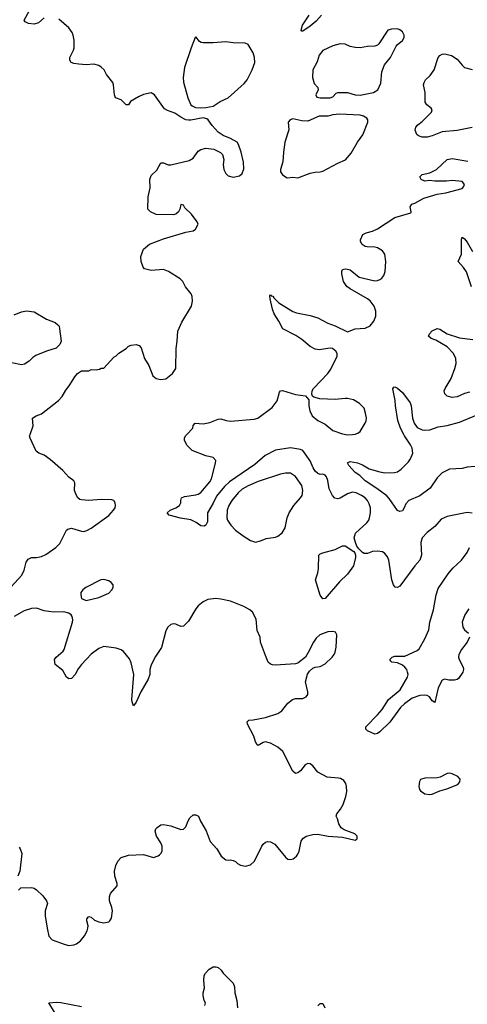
# Model space of a CAD drawing. Header units: inches. Extents: x 1449094 to 1618372, y 389908 to 534307.
# Tile 278 of 494: x 1575075 to 1578672, y 445419 to 453334. Entities that reach past the tile are written whole.
import ezdxf

# ---------------------------------------------------------------- set-up
doc = ezdxf.new("R2010")
doc.units = ezdxf.units.IN
doc.header["$MEASUREMENT"] = 0
doc.layers.add('B5474', color=7, linetype='Continuous')
doc.layers.add('B5475', color=7, linetype='Continuous')

msp = doc.modelspace()

# ---------------------------------------------------------------- linework, layer by layer
at = {"layer": 'B5474', "color": 5}
for points, elevation in [([(1575004.9, 448775.1), (1575092, 448870), (1575111.6, 448910), (1575127.3, 448972.7), (1575143.6, 448996.4), (1575170, 449010.4), (1575210, 449010.4), (1575250, 449018), (1575284.7, 449035.3), (1575365.2, 449090), (1575396.9, 449123.1), (1575449.6, 449230.4), (1575461.5, 449238.5), (1575490, 449247.3), (1575570, 449221.6), (1575590, 449220.5), (1575613.1, 449226.9), (1575650, 449247.7), (1575790, 449348.2), (1575829.4, 449390), (1575842, 449410), (1575844.5, 449430), (1575840.9, 449450), (1575830, 449469), (1575814.2, 449474.2), (1575730, 449476.2), (1575630, 449469.5), (1575570, 449473.2), (1575557.2, 449477.2), (1575542, 449490), (1575530, 449508), (1575515.3, 449550), (1575518, 449610), (1575510, 449626), (1575470, 449655.3), (1575422, 449710), (1575318.9, 449798.9), (1575270, 449834), (1575229.3, 449849.3), (1575206, 449866), (1575159, 449970), (1575154, 449990), (1575157.7, 450000)], 580), ([(1578710, 449366.3), (1578670, 449371.1), (1578510, 449339.7), (1578462, 449318), (1578410, 449259.7), (1578350, 449212.8), (1578310.3, 449170), (1578298, 449130), (1578303.7, 449030), (1578291.3, 448988.7), (1578250, 448944.5), (1578130, 448780.9), (1578110, 448769.4), (1578092.9, 448772.9), (1578079.3, 448790), (1578064.2, 448830), (1578040.3, 448990), (1578030, 449016.9), (1578010, 449044), (1577990, 449057.1), (1577950, 449062.9), (1577910, 449057.8), (1577870, 449042.6), (1577843.8, 449043.8), (1577830, 449049.8), (1577799.5, 449079.5), (1577783.1, 449103.1), (1577772, 449130), (1577763.9, 449170), (1577772.7, 449207.3), (1577864.7, 449290), (1577879.2, 449310), (1577886.2, 449330), (1577894.2, 449370), (1577894, 449410), (1577883.3, 449443.3), (1577869.1, 449469.1), (1577850, 449490.9), (1577821.6, 449510), (1577779.3, 449530), (1577750, 449535.6), (1577710, 449521.7), (1577650, 449488.7), (1577630, 449483.1), (1577608.2, 449488.2), (1577589.8, 449509.8), (1577561.4, 449561.4), (1577551, 449631), (1577539.7, 449659.7), (1577530, 449672), (1577510, 449679.5), (1577490, 449678), (1577470, 449685.6), (1577450, 449705.7), (1577432.5, 449732.5), (1577409, 449789), (1577350.8, 449870), (1577330, 449880.2), (1577250, 449891.7), (1577130, 449872.5), (1577046.4, 449830), (1576963, 449757), (1576760, 449620), (1576719.8, 449580.2), (1576656.1, 449503.9), (1576630, 449448), (1576584.9, 449370), (1576582.6, 449297.4), (1576570.3, 449269.7), (1576557.3, 449262.7), (1576530, 449265.6), (1576493.1, 449293.1), (1576450, 449313.7), (1576366.2, 449326.2), (1576275.3, 449350), (1576259, 449370), (1576284, 449390), (1576328.7, 449410), (1576359, 449430), (1576369, 449450), (1576369, 449470), (1576375.3, 449490), (1576400.1, 449499.9), (1576490, 449513.7), (1576510, 449520.4), (1576530, 449534.4), (1576601.3, 449618.7), (1576616.6, 449643.4), (1576646.9, 449770), (1576649.6, 449790), (1576630, 449814.5), (1576570, 449828.4), (1576461.2, 449870), (1576421.2, 449910), (1576399, 449950), (1576398, 449970), (1576408, 449990), (1576417.7, 450000)], 560), ([(1577695.5, 450000), (1577710, 449997.6), (1577749, 450000)], 560), ([(1578736.9, 449743.1), (1578670, 449737.6), (1578630, 449727.3), (1578530, 449719.7), (1578470, 449692.2), (1578428.8, 449650), (1578372.4, 449567.6), (1578290, 449507.2), (1578202, 449470), (1578177.3, 449442.7), (1578165.5, 449410), (1578150, 449386.6), (1578130, 449379.3), (1578110, 449389.2), (1578044.5, 449484.5), (1578025.1, 449505.1), (1577945.2, 449565.2), (1577850, 449627.6), (1577808.8, 449668.8), (1577770, 449693), (1577718.7, 449750), (1577709.3, 449770.7), (1577730, 449782), (1577790, 449770.4), (1577830, 449754.9), (1577882.4, 449722.4), (1577970, 449698.5), (1578010, 449692.4), (1578087.1, 449692.9), (1578110, 449699.5), (1578139.3, 449720.7), (1578199.7, 449780.3), (1578216.4, 449803.6), (1578232.9, 449850), (1578228.6, 449890), (1578216.1, 449916.1), (1578166.2, 449990), (1578161, 450000)], 540), ([(1578688.9, 448370), (1578670.2, 448329.8), (1578625.3, 448270), (1578603.9, 448230), (1578600.8, 448210), (1578605.3, 448190), (1578638, 448130), (1578642.6, 448110), (1578636.5, 448090), (1578601.3, 448038.7), (1578590.9, 448029.1), (1578570, 448023.7), (1578524.4, 448024.4), (1578490, 448031.8), (1578470, 448025.2), (1578437.5, 447962.5), (1578410, 447846), (1578390, 447859), (1578367.3, 447890), (1578350, 447900.4), (1578330, 447905.3), (1578290, 447900.7), (1578230, 447880.2), (1578166.2, 447833.8), (1578135.7, 447804.3), (1578050, 447686), (1577970, 447609.4), (1577950, 447595.1), (1577930, 447589.4), (1577870, 447618), (1577856, 447630), (1577856, 447650), (1577950, 447744.9), (1577987.3, 447790), (1578037.6, 447870), (1578132.6, 447947.4), (1578192.1, 448050), (1578195.3, 448070), (1578192, 448090), (1578184.7, 448110), (1578170, 448129.7), (1578150, 448145.1), (1578110, 448162.9), (1578066, 448170), (1578056.4, 448176.4), (1578049.1, 448190.9), (1578068, 448210), (1578090, 448218.8), (1578170, 448217.1), (1578270, 448262), (1578283.9, 448276.1), (1578330, 448358), (1578362.4, 448430), (1578371.7, 448490), (1578399.4, 448590), (1578421.8, 448710), (1578439, 448761), (1578519.4, 448880.6), (1578556.2, 448923.8), (1578625.3, 448990), (1578669.9, 449050.1), (1578689.9, 449090.1)], 560), ([(1575064, 446336), (1575084.7, 446355.3), (1575170, 446357.1), (1575190, 446352.4), (1575210, 446340.4), (1575260.5, 446290), (1575290.7, 446250), (1575297.3, 446230), (1575280.5, 446170), (1575278, 446130), (1575294.4, 446030), (1575310, 445966.8), (1575336.4, 445936.4), (1575439.2, 445899.2), (1575470, 445892.2), (1575510, 445895.8), (1575530, 445904.9), (1575562, 445930), (1575594, 445970), (1575617, 446010), (1575622, 446030), (1575623.7, 446050), (1575614, 446090), (1575614.6, 446105.4), (1575630, 446124.7), (1575650, 446118.8), (1575674.9, 446094.9), (1575710, 446080.5), (1575750, 446074.9), (1575790, 446080.5), (1575799.5, 446090), (1575811.1, 446110), (1575819.7, 446170), (1575816.2, 446196.2), (1575795.1, 446250), (1575796, 446284), (1575804, 446310), (1575859, 446370), (1575859, 446390), (1575839.3, 446450), (1575836, 446490), (1575846.3, 446533.7), (1575864, 446570), (1575890, 446598), (1575950, 446617.3), (1576070, 446622), (1576150, 446599.1), (1576187.7, 446612.3), (1576199.3, 446620.7), (1576209.6, 446630.4), (1576218.4, 446650), (1576219.6, 446690), (1576210, 446717.2), (1576172.7, 446770), (1576162.7, 446810), (1576169.5, 446830.5), (1576178.6, 446841.4), (1576210, 446860.7), (1576230, 446864), (1576290, 446853), (1576370, 446822.8), (1576390, 446826.8), (1576410, 446844.7), (1576427.5, 446892.5), (1576442.5, 446917.5), (1576470, 446941), (1576490, 446941), (1576510.8, 446930), (1576527.3, 446890), (1576572.5, 446812.5), (1576606.5, 446726.5), (1576658, 446670), (1576694.8, 446610), (1576730, 446580.7), (1576750, 446577.3), (1576770, 446580.7), (1576790, 446574.8), (1576807.7, 446567.7), (1576826, 446550), (1576850, 446536.3), (1576888.5, 446528.5), (1576930, 446539.1), (1576962.7, 446570), (1577019.3, 446690), (1577030, 446706), (1577050, 446722.8), (1577070, 446726.8), (1577090, 446724), (1577125.2, 446705.2), (1577210, 446601), (1577230, 446586.8), (1577250, 446584), (1577271.7, 446588.3), (1577299, 446610), (1577310, 446624.7), (1577321.2, 446650), (1577336, 446730), (1577349.5, 446750.5), (1577378, 446770), (1577430, 446784.9), (1577470, 446787.7), (1577554, 446770), (1577670, 446762), (1577770, 446738), (1577788, 446750), (1577788, 446770), (1577768, 446790), (1577682.5, 446822.5), (1577658.6, 446838.6), (1577639, 446870), (1577629, 446910), (1577619, 446930), (1577624, 446950), (1577652.6, 446987.4), (1577674.3, 447025.7), (1577696.9, 447090), (1577703, 447130), (1577701.6, 447170), (1577694.7, 447194.7), (1577678.4, 447218.4), (1577653.8, 447233.8), (1577637.2, 447237.2), (1577545.6, 447245.6), (1577470, 447285.6), (1577430, 447337), (1577410, 447351.5), (1577390, 447353.6), (1577370, 447344.5), (1577330, 447295.1), (1577310, 447279.5), (1577290, 447275.1), (1577270, 447293.2), (1577189.8, 447449.8), (1577150, 447484.7), (1577090, 447518.9), (1577050, 447527.8), (1577030, 447522.9), (1576990, 447499.3), (1576983.9, 447503.9), (1576970, 447528.7), (1576955.7, 447575.7), (1576906, 447670), (1576902.7, 447690), (1576916, 447704), (1576950, 447706), (1577050, 447724.2), (1577150, 447757), (1577182.5, 447777.5), (1577230, 447840.5), (1577266, 447870), (1577290, 447877), (1577350, 447878), (1577377.2, 447890), (1577389.3, 447910), (1577389.5, 447930), (1577371.6, 448010), (1577386.6, 448073.4), (1577403.3, 448096.7), (1577430, 448122), (1577450, 448130.4), (1577490, 448135.3), (1577530, 448155.3), (1577587.1, 448210), (1577602, 448230), (1577610.8, 448250), (1577617.2, 448290), (1577622, 448390), (1577611.4, 448411.4), (1577590, 448416.9), (1577550, 448413.5), (1577486.7, 448390), (1577458.5, 448361.5), (1577436, 448330), (1577394, 448246), (1577370.3, 448209.7), (1577310, 448162), (1577290, 448156.2), (1577130, 448144.7), (1577106.6, 448146.6), (1577090, 448152.3), (1577072.3, 448170), (1577050, 448222), (1577009.6, 448329.6), (1577006, 448370), (1576983.6, 448423.6), (1576974.2, 448514.2), (1576946, 448570), (1576925.2, 448590), (1576877.1, 448617.1), (1576770, 448658.4), (1576690, 448676.9), (1576650, 448680.5), (1576587.5, 448672.5), (1576550, 448654), (1576510, 448622), (1576490, 448598), (1576430, 448499.3), (1576390, 448459.3), (1576370, 448456), (1576330, 448474.5), (1576310, 448477), (1576290, 448471.8), (1576264.9, 448450), (1576250, 448422), (1576213.1, 448286.9), (1576165.1, 448214.9), (1576130, 448149), (1576119.5, 448110), (1576119.5, 448070), (1576107.8, 448032.2), (1576049, 447931), (1576010, 447848), (1575990, 447818), (1575977.2, 447850), (1575975.1, 447870), (1575992.4, 448070), (1575970, 448164), (1575956, 448196), (1575910, 448254), (1575890, 448269.3), (1575850, 448280.9), (1575750, 448294), (1575710, 448279.5), (1575650, 448232.3), (1575570.3, 448149.7), (1575544.8, 448115.2), (1575520.5, 448070), (1575490, 448039.3), (1575470, 448036), (1575450, 448049.2), (1575421.6, 448101.6), (1575359, 448150), (1575354, 448190), (1575368.7, 448210), (1575423.6, 448256.4), (1575432, 448270), (1575499.3, 448490), (1575501.2, 448510), (1575496.5, 448536.5), (1575488.7, 448550), (1575470, 448564), (1575430, 448575.1), (1575350, 448572.3), (1575310, 448576), (1575270, 448582.7), (1575210, 448602.7), (1575170, 448600.9), (1575110, 448582.9), (1575030, 448536.2)], 580), ([(1578683, 448597), (1578652.8, 448550), (1578631.7, 448490), (1578636.5, 448450), (1578650, 448430.4), (1578682.3, 448402.3)], 560), ([(1575070, 446681), (1575078.8, 446670), (1575090.7, 446630), (1575076.3, 446490), (1575058.8, 446450)], 580), ([(1576562, 445410), (1576568, 445430), (1576558, 445450), (1576549, 445490), (1576549.1, 445510.9), (1576559, 445550), (1576555.3, 445610), (1576558, 445650), (1576568.7, 445670), (1576597.5, 445702.5), (1576630, 445720.7), (1576650, 445720.7), (1576670, 445714.8), (1576694.6, 445694.6), (1576711, 445670), (1576791, 445590), (1576799.8, 445559.8), (1576802.8, 445510), (1576819.1, 445450), (1576825.5, 445390)], 560), ([(1575354.8, 445354.8), (1575308, 445432), (1575370, 445436.5), (1575406.2, 445433.8), (1575570, 445402.4)], 560), ([(1577470, 445406.4), (1577490, 445425.5), (1577510, 445424), (1577527, 445390)], 560)]:
    msp.add_lwpolyline(points, dxfattribs=dict(at, elevation=elevation))
for points, elevation in [([(1577210, 449689.6), (1577170, 449680.5), (1576990, 449620.6), (1576910, 449587.4), (1576861.3, 449558.7), (1576830, 449531.6), (1576779.8, 449470), (1576755, 449430), (1576741.6, 449390), (1576739.8, 449330), (1576745.4, 449310), (1576770.2, 449270), (1576810, 449229.1), (1576870, 449184.6), (1576930, 449148.2), (1576970, 449133.4), (1577010, 449144.9), (1577056.6, 449163.4), (1577130, 449175.3), (1577150, 449182.6), (1577183, 449210), (1577208.3, 449250), (1577223, 449330), (1577241.3, 449370), (1577276.4, 449430), (1577331.2, 449490), (1577344, 449510), (1577351, 449550), (1577342.4, 449590), (1577290, 449660.9), (1577250, 449689.6)], 580), ([(1577510, 448679), (1577490, 448708.7), (1577452.3, 448830), (1577471.3, 448888.7), (1577477.1, 448922.9), (1577478.4, 449030), (1577490, 449040.4), (1577510, 449048.7), (1577610, 449073.8), (1577670, 449104), (1577690, 449105.3), (1577760.1, 449060.1), (1577768.3, 449048.3), (1577774.5, 449030), (1577773.4, 449010), (1577756.9, 448943.1), (1577710, 448876.1), (1577645.6, 448814.4), (1577530, 448681.2)], 560), ([(1575750, 448834), (1575726.8, 448830), (1575606.8, 448770), (1575581, 448750), (1575566, 448730), (1575564.7, 448710), (1575570, 448682), (1575610, 448666), (1575710, 448688), (1575790, 448724.9), (1575816, 448750), (1575825.2, 448770), (1575825.2, 448790), (1575809.2, 448810), (1575790, 448823.7)], 580), ([(1578530, 447276), (1578510, 447275.1), (1578454.4, 447245.6), (1578430, 447238.4), (1578330, 447238), (1578294.8, 447225.2), (1578286.8, 447210), (1578282.8, 447170), (1578286.8, 447146.8), (1578295.3, 447135.3), (1578330.7, 447110.7), (1578370, 447105.5), (1578390, 447108), (1578450, 447134.8), (1578508, 447150), (1578595.1, 447184.9), (1578612.9, 447207.1), (1578614, 447230), (1578595.3, 447250), (1578550, 447272.3)], 580)]:
    msp.add_lwpolyline(points, close=True, dxfattribs=dict(at, elevation=elevation))
at = {"layer": 'B5475', "color": 5}
for points, elevation in [([(1575270.4, 453349.6), (1575226, 453310), (1575190, 453297), (1575144.8, 453304.8), (1575117.2, 453317.2), (1575109.2, 453330), (1575152.4, 453407.6)], 580), ([(1575157.7, 450000), (1575184, 450070), (1575178, 450130), (1575208, 450150), (1575250, 450166), (1575387.2, 450272.8), (1575415.6, 450304.4), (1575444.4, 450355.6), (1575473.2, 450390), (1575516.5, 450463.5), (1575538, 450490), (1575570, 450511.3), (1575630, 450512), (1575650, 450522), (1575690, 450518), (1575716.4, 450523.6), (1575730, 450532), (1575750, 450534), (1575830, 450622), (1575848.9, 450631.1), (1575870, 450652), (1575930, 450691.3), (1575948.7, 450710), (1575970, 450718.8), (1576010, 450724), (1576034.4, 450714.4), (1576050, 450696), (1576076.3, 450610), (1576113.1, 450553.1), (1576145.5, 450470), (1576170, 450450.7), (1576210, 450442), (1576250, 450448), (1576303.7, 450490), (1576329.5, 450530), (1576331.5, 450691.5), (1576340.5, 450750), (1576345.6, 450830), (1576377.7, 450902.3), (1576454.5, 451030), (1576463.7, 451070), (1576460.9, 451110), (1576452.7, 451130), (1576407.7, 451187.7), (1576385.2, 451230), (1576364, 451250), (1576270, 451309.3), (1576230, 451326), (1576130, 451317.2), (1576078, 451330), (1576065.6, 451345.6), (1576049.5, 451389.5), (1576049.4, 451430), (1576069.4, 451490), (1576118, 451530), (1576230, 451571.8), (1576410, 451624.7), (1576470, 451637.1), (1576486.6, 451650), (1576509.2, 451690), (1576501.2, 451710), (1576454, 451770), (1576402, 451822), (1576390, 451844), (1576370, 451848), (1576361.6, 451810), (1576350.4, 451790), (1576329.2, 451770.8), (1576310, 451765.7), (1576170, 451766.9), (1576125.6, 451790), (1576105.1, 451810), (1576106.6, 451910), (1576123.1, 451983.1), (1576121.2, 452050), (1576130, 452082), (1576175.5, 452124.5), (1576210, 452184.7), (1576230, 452182.8), (1576267.7, 452167.7), (1576290, 452167.7), (1576437.2, 452202.8), (1576470, 452221), (1576510, 452278), (1576530, 452291), (1576570, 452301), (1576633.7, 452293.7), (1576687.1, 452267.1), (1576704.7, 452250), (1576716, 452210), (1576710.8, 452170), (1576714.8, 452130), (1576730, 452098), (1576750, 452078.8), (1576790, 452067.7), (1576841.2, 452078.8), (1576863.1, 452096.9), (1576874.6, 452134.6), (1576874, 452190), (1576855.3, 452270), (1576834, 452330), (1576822, 452350), (1576770, 452379), (1576710, 452402), (1576670, 452428.7), (1576622.5, 452482.5), (1576590, 452529.2), (1576577.7, 452537.7), (1576550, 452545.1), (1576450, 452527), (1576430, 452525.1), (1576409.6, 452529.6), (1576370, 452549.5), (1576322, 452582), (1576263.2, 452603.2), (1576237.5, 452617.5), (1576157.2, 452730), (1576130, 452745.2), (1576070, 452732.3), (1576030, 452715.1), (1575963.8, 452676.2), (1575950, 452649.3), (1575930, 452649.4), (1575890, 452689.2), (1575844.7, 452704.7), (1575837.2, 452730), (1575829.6, 452809.6), (1575822, 452830), (1575773.3, 452893.3), (1575752.3, 452930), (1575730, 452952.3), (1575710, 452966), (1575670, 452976), (1575610, 452972), (1575550, 452976.2), (1575510, 452980.9), (1575488.7, 452990), (1575477.2, 453010), (1575477.2, 453030), (1575506.6, 453090), (1575511.2, 453108.8), (1575513.6, 453170), (1575505.1, 453210), (1575497, 453230), (1575469.7, 453269.7), (1575390, 453338.4)], 580), ([(1577501.3, 453370), (1577457.5, 453322.5), (1577410, 453281.7), (1577350, 453240.9), (1577342.5, 453242.5), (1577337.2, 453250), (1577346.6, 453290), (1577400.3, 453370)], 560), ([(1578710, 452468.2), (1578590, 452444), (1578470, 452431.3), (1578390, 452399.6), (1578350, 452389.6), (1578308, 452390), (1578279.5, 452399.5), (1578265.2, 452410), (1578253.6, 452446.4), (1578257.2, 452470), (1578274, 452490), (1578310, 452515.5), (1578385.1, 452590), (1578389.5, 452610), (1578382, 452622), (1578346, 452650), (1578332.7, 452670), (1578332.3, 452750), (1578319.5, 452810), (1578324.5, 452830), (1578337, 452850), (1578374.1, 452885.9), (1578405.1, 452930), (1578437, 453030), (1578450, 453047.3), (1578470, 453056.4), (1578490, 453058.4), (1578545.1, 453045.1), (1578590, 453016.3), (1578630, 452967.3), (1578650, 452950.7), (1578710, 452932.7)], 560), ([(1577749, 450000), (1577770, 450001.3), (1577791.1, 450008.9), (1577810, 450024.9), (1577850, 450090.8), (1577858.7, 450110), (1577860.5, 450130), (1577854.7, 450170), (1577842.4, 450210), (1577806.6, 450250), (1577757, 450277), (1577710, 450288.2), (1577690, 450289.7), (1577610, 450279.7), (1577485.4, 450285.4), (1577439, 450299), (1577428.7, 450308.7), (1577423.1, 450323.1), (1577425.2, 450350), (1577436, 450370), (1577552, 450490), (1577575.8, 450524.2), (1577624.7, 450630), (1577625.1, 450650), (1577614.7, 450670), (1577588.7, 450691.3), (1577570, 450692.8), (1577481, 450681), (1577450, 450686), (1577410, 450707.8), (1577342.5, 450762.5), (1577294, 450794), (1577189.7, 450849.7), (1577158, 450910), (1577119.5, 450970), (1577106, 451006), (1577087.3, 451090), (1577086, 451114), (1577090, 451122), (1577095.3, 451115.3), (1577110, 451110.8), (1577117.5, 451097.5), (1577158, 451058), (1577270, 450988.4), (1577298.3, 450978.3), (1577410, 450957.1), (1577470, 450938), (1577550, 450894.4), (1577610, 450874.3), (1577710, 450823.8), (1577769.8, 450850.2), (1577850, 450854.6), (1577890, 450872.4), (1577920.4, 450910), (1577935.5, 450950), (1577937.7, 450990), (1577924.5, 451030), (1577890, 451075.1), (1577870, 451091.1), (1577729.4, 451170), (1577702.7, 451190), (1577677, 451230), (1577663.7, 451290), (1577662.7, 451310), (1577670, 451324.7), (1577689.5, 451330.5), (1577710, 451327.7), (1577730, 451322), (1577803.2, 451263.2), (1577930, 451236), (1577950, 451237), (1577970, 451244.4), (1577984.6, 451255.4), (1578001.4, 451278.6), (1578011.5, 451310), (1578016.3, 451390), (1578008, 451450), (1577990, 451475.1), (1577950, 451499.7), (1577930, 451504.7), (1577867.3, 451507.3), (1577850, 451511.6), (1577825.9, 451525.9), (1577814, 451550), (1577814.5, 451565.5), (1577833.4, 451606.6), (1577858.9, 451621.1), (1577910, 451633.4), (1577950, 451651.7), (1578090, 451744.4), (1578218, 451782), (1578222, 451790), (1578214, 451830), (1578225.2, 451850), (1578250, 451858), (1578321.3, 451898.7), (1578430, 451931.7), (1578498, 451942), (1578630, 451978), (1578642, 451990), (1578648.7, 452010), (1578630, 452032.3), (1578550, 452041.6), (1578505.1, 452034.9), (1578410, 452035.1), (1578370, 452040.5), (1578330, 452036.9), (1578300.9, 452050), (1578289.4, 452070), (1578308.7, 452090), (1578370, 452102.4), (1578423.7, 452130), (1578510, 452210.6), (1578550, 452218), (1578675.6, 452195.6)], 560), ([(1578706.6, 451186.6), (1578666.1, 451306.1), (1578641.6, 451341.6), (1578598, 451390), (1578626.4, 451450), (1578624.2, 451570), (1578630, 451586), (1578650, 451572.7), (1578670, 451546), (1578712.8, 451470)], 540), ([(1575030, 450960.7), (1575090, 450984.9), (1575130, 450994), (1575190, 450985.5), (1575290, 450925.5), (1575358.8, 450898.8), (1575381.4, 450881.4), (1575390.8, 450870), (1575394.8, 450850), (1575406.8, 450750), (1575396.8, 450723.2), (1575367.1, 450692.9), (1575290, 450669.2), (1575205.2, 450634.8), (1575181.1, 450618.9), (1575150.4, 450589.6), (1575114, 450566), (1575090, 450560.7), (1575010, 450576.9)], 580), ([(1578690, 450339.8), (1578650, 450328.7), (1578590, 450303.5), (1578550, 450296.9), (1578510, 450307.3), (1578490, 450325.2), (1578486.6, 450350), (1578494.5, 450370), (1578541.6, 450450), (1578571.3, 450530), (1578581.7, 450570), (1578581, 450610), (1578561.5, 450650), (1578510, 450704.7), (1578418, 450758), (1578381.2, 450770), (1578359, 450790), (1578369.2, 450810), (1578390, 450833.4), (1578430, 450850.6), (1578450, 450847.3), (1578509.1, 450809.1), (1578610, 450775.9), (1578715.8, 450764.2)], 540), ([(1578161, 450000), (1578135.1, 450050), (1578112.7, 450112.7), (1578094.7, 450230), (1578092.7, 450272.7), (1578074, 450366), (1578080.9, 450379.1), (1578090, 450382.8), (1578110, 450372.7), (1578150, 450338.4), (1578213.7, 450253.7), (1578222, 450230), (1578232.4, 450130), (1578243.9, 450090), (1578270, 450056.5), (1578310, 450037.8), (1578330, 450034.2), (1578370, 450037.3), (1578438.2, 450061.8), (1578510, 450072.2), (1578610, 450099.7), (1578750, 450158.9)], 540), ([(1576417.7, 450000), (1576466, 450050), (1576468.4, 450071.6), (1576486, 450090), (1576550, 450086), (1576603.3, 450096.7), (1576670, 450123), (1576690, 450126), (1576732.7, 450112.7), (1576770, 450107.8), (1576958, 450122), (1576989, 450131), (1577102.8, 450217.2), (1577144.7, 450270), (1577161.2, 450338.8), (1577169.6, 450350.4), (1577187.5, 450352.5), (1577290, 450320.5), (1577372, 450310), (1577398.8, 450278.8), (1577399.1, 450230), (1577405.5, 450190), (1577426, 450150), (1577470, 450112.4), (1577530, 450081.3), (1577590, 450032), (1577670, 450004.2), (1577695.5, 450000)], 560)]:
    msp.add_lwpolyline(points, dxfattribs=dict(at, elevation=elevation))
at = {"layer": 'B5475', "color": 5, "elevation": 580}
for points in [[(1578110, 453259.3), (1578061.4, 453258.6), (1578032, 453250), (1577959.8, 453140.2), (1577950.6, 453129.4), (1577930, 453121.2), (1577870, 453118), (1577810, 453107), (1577770, 453109.4), (1577730, 453119.5), (1577690, 453136.2), (1577650, 453140.7), (1577590, 453123), (1577510, 453087), (1577482.4, 453050), (1577464.7, 452995.3), (1577430.6, 452930), (1577428.4, 452870), (1577442.4, 452822.4), (1577470.8, 452790), (1577472.7, 452770), (1577453.7, 452730), (1577463.8, 452710), (1577490, 452705), (1577570, 452706.6), (1577590, 452714.9), (1577617.7, 452742.3), (1577631.1, 452748.9), (1577710, 452747.5), (1577770.8, 452730), (1577810, 452727), (1577919.3, 452750), (1577954, 452770), (1577976, 452824), (1577985.9, 452914.1), (1578007.3, 452970), (1578054.7, 453030), (1578099.7, 453120.3), (1578108.1, 453131.9), (1578150, 453165.5), (1578163.6, 453190), (1578165.1, 453210), (1578150, 453237.2), (1578130, 453252.7)], [(1576490, 453196), (1576485.5, 453190), (1576451.5, 453108.5), (1576398.4, 452950), (1576388.2, 452870), (1576392.3, 452832.3), (1576425.2, 452705.2), (1576450.7, 452650.7), (1576460.7, 452640.7), (1576487.7, 452627.7), (1576530, 452624.4), (1576570, 452628.7), (1576630, 452639.5), (1576684.6, 452675.4), (1576750, 452705.5), (1576878.6, 452821.4), (1576902, 452850), (1576943.6, 452930), (1576964.5, 452990), (1576962, 453030), (1576950, 453068.7), (1576910, 453134), (1576885.9, 453145.9), (1576790, 453149.1), (1576730, 453156.4), (1576630, 453148.3), (1576548.4, 453148.4), (1576531.7, 453151.7), (1576519.7, 453159.8)], [(1577645.4, 452574.6), (1577590, 452570.4), (1577550, 452559.6), (1577481.7, 452558.3), (1577390, 452517.3), (1577341.5, 452521.5), (1577270, 452536), (1577247.7, 452530), (1577232.4, 452510), (1577237, 452450), (1577205.7, 452350), (1577193.7, 452270), (1577188.6, 452191.4), (1577170.8, 452130), (1577171, 452111), (1577187.1, 452087.1), (1577224, 452064), (1577270, 452067.3), (1577310, 452064), (1577410, 452099.3), (1577450, 452108), (1577489.6, 452110.4), (1577510, 452117.1), (1577630, 452182), (1577692.5, 452207.5), (1577738.4, 452261.6), (1577789.8, 452350.2), (1577831.5, 452408.5), (1577871.9, 452510), (1577873.3, 452530), (1577863.1, 452543.1), (1577838.2, 452558.2), (1577810, 452566.3)]]:
    msp.add_lwpolyline(points, close=True, dxfattribs=at)

doc.saveas('drawing.dxf')
